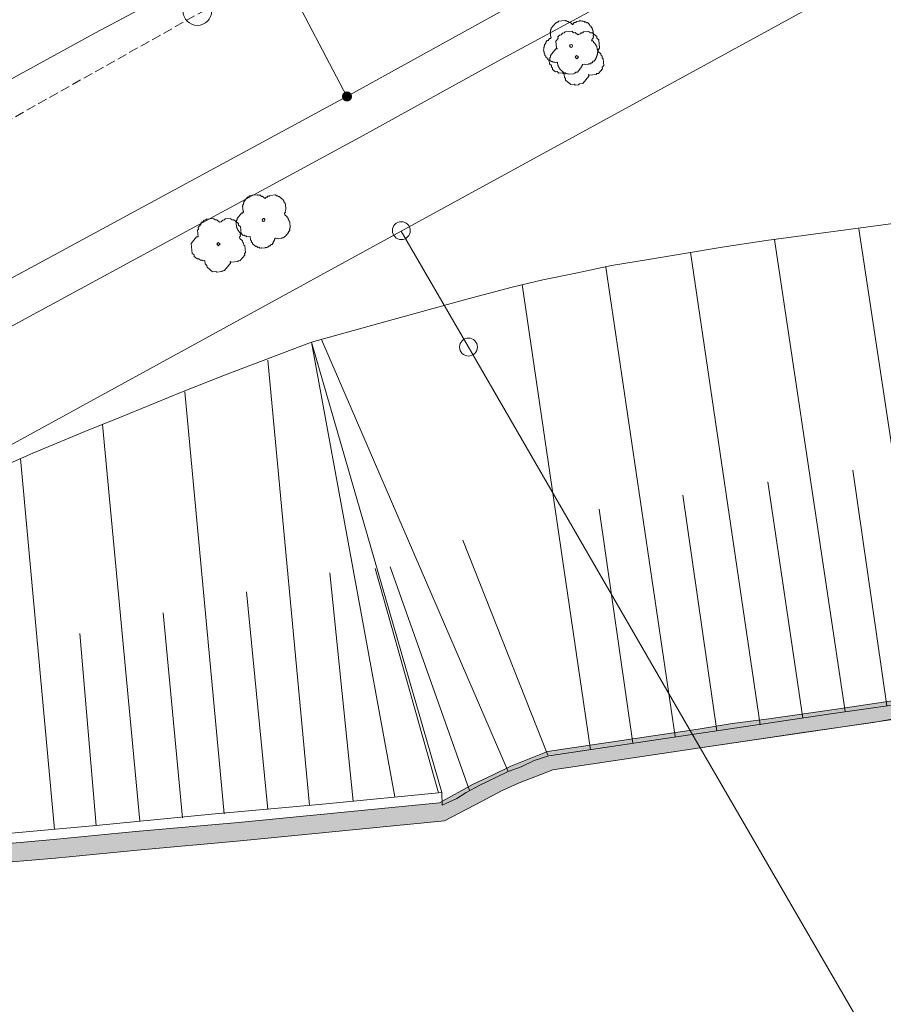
# Model space of a CAD drawing. Header units: metres. Extents: x -740 to 758, y -633 to 854.
# Tile 627 of 656: x 123 to 153, y -243 to -209. Entities that reach past the tile are written whole.
import ezdxf

# ---------------------------------------------------------------- set-up
doc = ezdxf.new("R2010")
doc.units = ezdxf.units.M
doc.header["$MEASUREMENT"] = 0
doc.linetypes.add('333_125', pattern=[0.4576, 0.3328, -0.1248])
for name, color, linetype in [('Gas.LOVION', 7, 'Continuous'), ('Gis.LOVION', 7, 'Continuous'), ('Grundkarte.LOVION', 7, 'Continuous'), ('Wasser.LOVION', 7, 'Continuous')]:
    doc.layers.add(name, color=color, linetype=linetype)

msp = doc.modelspace()

# ---------------------------------------------------------------- hatches: boundary and pattern name
at = {"layer": 'Gas.LOVION', "linetype": 'Continuous', "lineweight": 13}
msp.add_hatch(color=7, dxfattribs=at).paths.add_polyline_path([(134.347, -211.598), (134.36, -211.58), (134.371, -211.561), (134.379, -211.54), (134.384, -211.519), (134.387, -211.497), (134.387, -211.476), (134.384, -211.454), (134.378, -211.433), (134.37, -211.412), (134.36, -211.393), (134.347, -211.375), (134.332, -211.36), (134.315, -211.346), (134.296, -211.334), (134.276, -211.325), (134.256, -211.318), (134.234, -211.314), (134.212, -211.313), (134.19, -211.314), (134.169, -211.318), (134.148, -211.325), (134.128, -211.335), (134.11, -211.346), (134.093, -211.36), (134.078, -211.376), (134.065, -211.394), (134.055, -211.413), (134.047, -211.434), (134.041, -211.455), (134.039, -211.477), (134.039, -211.499), (134.041, -211.52), (134.047, -211.542), (134.055, -211.562), (134.066, -211.581), (134.079, -211.599), (134.094, -211.615), (134.111, -211.629), (134.129, -211.64), (134.149, -211.649), (134.17, -211.656), (134.191, -211.66), (134.213, -211.662), (134.235, -211.66), (134.257, -211.656), (134.277, -211.649), (134.297, -211.64), (134.316, -211.628), (134.333, -211.614)])
at = {"layer": 'Grundkarte.LOVION', "linetype": 'Continuous', "lineweight": 18}
msp.add_hatch(color=254, dxfattribs=at).paths.add_polyline_path([(97.075, -239.854), (99.22, -239.733), (101.723, -239.636), (106.925, -239.334), (109.545, -239.226), (113.479, -238.959), (117.206, -238.684), (121.518, -238.351), (124.009, -238.137), (126.878, -237.856), (130.482, -237.533), (137.626, -236.835), (138.947, -236.144), (139.621, -235.783), (140.216, -235.518), (141.411, -235.046), (146.567, -234.276), (149.015, -233.918), (150.18, -233.745), (152.628, -233.388), (153.82, -233.183), (155.017, -233.036), (156.241, -232.857), (157.433, -232.652), (159.881, -232.295), (161.046, -232.122), (161.945, -231.945), (162.85, -231.827), (163.722, -231.683), (164.627, -231.565), (165.526, -231.388), (166.398, -231.244), (167.297, -231.067), (168.17, -230.923), (169.968, -230.569), (170.835, -230.366), (171.734, -230.19), (171.994, -230.135), (172.281, -230.048), (172.601, -229.987), (172.888, -229.9), (173.18, -229.871), (173.754, -229.697), (174.074, -229.636), (174.361, -229.549), (174.621, -229.494), (175.769, -229.145), (176.03, -229.09), (176.891, -228.829), (177.152, -228.773), (178.3, -228.425), (178.555, -228.311), (179.102, -228.169), (179.644, -227.968), (180.218, -227.794), (180.76, -227.593), (181.334, -227.419), (182.418, -227.017), (182.966, -226.875), (185.134, -226.072), (204.597, -221.391), (204.449, -220.785), (184.954, -225.439), (184.385, -225.672), (183.843, -225.873), (183.296, -226.015), (181.67, -226.617), (181.096, -226.792), (180.012, -227.193), (179.438, -227.368), (178.922, -227.536), (178.061, -227.798), (177.806, -227.911), (177.546, -227.967), (176.685, -228.228), (176.424, -228.283), (176.137, -228.37), (175.882, -228.484), (175.621, -228.539), (174.76, -228.8), (174.468, -228.829), (173.606, -229.091), (173.287, -229.151), (173.027, -229.206), (172.74, -229.294), (172.42, -229.354), (172.16, -229.409), (171.873, -229.496), (171.554, -229.557), (170.687, -229.76), (169.814, -229.905), (168.947, -230.108), (168.048, -230.284), (167.176, -230.429), (166.277, -230.605), (164.532, -230.894), (163.633, -231.071), (162.728, -231.189), (161.856, -231.333), (160.951, -231.451), (159.759, -231.656), (158.535, -231.835), (157.344, -232.04), (156.146, -232.187), (154.954, -232.392), (152.507, -232.75), (151.341, -232.923), (148.894, -233.28), (147.696, -233.427), (146.504, -233.632), (141.231, -234.413), (139.951, -234.923), (139.33, -235.22), (138.624, -235.555), (137.446, -236.202), (130.419, -236.889), (126.816, -237.212), (123.946, -237.493), (121.455, -237.707), (117.175, -238.066), (113.416, -238.315), (109.508, -238.55), (106.894, -238.716), (101.687, -238.96), (99.189, -239.115), (97.038, -239.178)])

# ---------------------------------------------------------------- linework, layer by layer
at = {"layer": 'Gas.LOVION', "color": 5, "linetype": 'Continuous', "lineweight": 18}
for points in [[(166.784, -193.625), (158.626, -198.147), (154.364, -200.352), (134.201, -211.486), (132.021, -207.325), (130.418, -204.526), (130.113, -203.979), (134.148, -201.723), (134.904, -201.294), (139.063, -199.085), (142.828, -197.091), (148.926, -193.864), (150.912, -192.857), (152.182, -192.098), (157.696, -189.091), (162.971, -186.21), (164.375, -185.452), (165.035, -185.107), (169.512, -182.674), (174.224, -180.086), (177.957, -178.065), (180.415, -176.746), (185.326, -174.079), (185.549, -173.939)], [(59.684, -252.229), (65.477, -249.047), (71.19, -245.961), (78.125, -242.076), (78.786, -241.731), (83.696, -238.901), (84.525, -239.071), (87.409, -237.429), (87.68, -236.575), (89.772, -235.602), (94.12, -233.064), (100.4, -229.879), (107.461, -226.07), (111.892, -223.627), (118.777, -219.836), (134.201, -211.486)]]:
    msp.add_lwpolyline(points, dxfattribs=at)
at = {"layer": 'Gis.LOVION', "color": 44, "linetype": 'Continuous', "lineweight": 18}
for points in [[(142.455, -210.354), (142.458, -210.383), (142.432, -210.415), (142.434, -210.444), (142.276, -210.637), (142.217, -210.643), (142.191, -210.675), (142.162, -210.678), (142.148, -210.694), (141.973, -210.711), (141.957, -210.698), (141.927, -210.701), (141.911, -210.687), (141.882, -210.69), (141.85, -210.664), (141.821, -210.667), (141.66, -210.535), (141.657, -210.505), (141.625, -210.479), (141.622, -210.45), (141.606, -210.437), (141.603, -210.407), (141.587, -210.394), (141.579, -210.306), (141.562, -210.293), (141.504, -210.299), (141.488, -210.286), (141.429, -210.291), (141.397, -210.265), (141.368, -210.268), (141.304, -210.215), (141.274, -210.218), (141.242, -210.191), (141.239, -210.162), (141.175, -210.109), (141.172, -210.08), (141.14, -210.054), (141.134, -209.995), (141.118, -209.982), (141.113, -209.923), (141.096, -209.91), (141.091, -209.851), (141.104, -209.835), (141.098, -209.777), (141.111, -209.761), (141.109, -209.732), (141.122, -209.715), (141.119, -209.686), (141.172, -209.622), (141.169, -209.593), (141.222, -209.528), (141.251, -209.525), (141.304, -209.461), (141.333, -209.458), (141.359, -209.426), (141.343, -209.413), (141.326, -209.237), (141.339, -209.221), (141.334, -209.163), (141.36, -209.131), (141.357, -209.101), (141.516, -208.908), (141.545, -208.906), (141.558, -208.89), (141.588, -208.887), (141.614, -208.855), (141.848, -208.832), (141.864, -208.845), (141.893, -208.842), (141.926, -208.868), (141.955, -208.866), (142.003, -208.905), (142.032, -208.902), (142.097, -208.955), (142.083, -208.971), (142.113, -208.968), (142.166, -208.904), (142.195, -208.901), (142.208, -208.885), (142.237, -208.882), (142.251, -208.866), (142.338, -208.858), (142.352, -208.842), (142.41, -208.836), (142.426, -208.849), (142.455, -208.846), (142.472, -208.859), (142.501, -208.857), (142.533, -208.883), (142.562, -208.88), (142.594, -208.906), (142.624, -208.904), (142.704, -208.97), (142.707, -208.999), (142.755, -209.039), (142.758, -209.068), (142.79, -209.094), (142.793, -209.124), (142.809, -209.137), (142.815, -209.195), (142.831, -209.208), (142.842, -209.326), (142.829, -209.342), (142.835, -209.4), (142.822, -209.416), (142.824, -209.446), (142.785, -209.494), (142.788, -209.523), (142.774, -209.539), (142.804, -209.536), (142.836, -209.563), (142.839, -209.592), (142.903, -209.645), (142.906, -209.674), (142.938, -209.7), (142.941, -209.73), (142.957, -209.743), (142.966, -209.831), (142.982, -209.844), (142.99, -209.932), (142.977, -209.948), (142.983, -210.006), (142.969, -210.022), (142.972, -210.052), (142.946, -210.084), (142.949, -210.113), (142.922, -210.145), (142.925, -210.175), (142.859, -210.255), (142.83, -210.258), (142.79, -210.306), (142.761, -210.309), (142.735, -210.341), (142.676, -210.347), (142.663, -210.363), (142.546, -210.374), (142.53, -210.361), (142.471, -210.367)], [(131.686, -216.446), (131.689, -216.475), (131.676, -216.491), (131.679, -216.52), (131.626, -216.585), (131.629, -216.614), (131.589, -216.662), (131.56, -216.665), (131.52, -216.713), (131.491, -216.716), (131.465, -216.748), (131.436, -216.751), (131.422, -216.767), (131.364, -216.773), (131.351, -216.789), (131.233, -216.8), (131.217, -216.787), (131.159, -216.793), (131.127, -216.766), (131.097, -216.769), (131.049, -216.73), (131.02, -216.733), (130.907, -216.64), (130.905, -216.611), (130.872, -216.584), (130.87, -216.555), (130.854, -216.542), (130.851, -216.513), (130.835, -216.499), (130.823, -216.382), (130.706, -216.394), (130.674, -216.367), (130.645, -216.37), (130.612, -216.344), (130.583, -216.347), (130.423, -216.215), (130.42, -216.185), (130.388, -216.159), (130.385, -216.13), (130.369, -216.116), (130.366, -216.087), (130.35, -216.074), (130.332, -215.898), (130.346, -215.882), (130.34, -215.824), (130.366, -215.792), (130.364, -215.762), (130.522, -215.569), (130.551, -215.567), (130.578, -215.534), (130.594, -215.548), (130.591, -215.518), (130.575, -215.505), (130.558, -215.329), (130.571, -215.313), (130.568, -215.284), (130.594, -215.252), (130.592, -215.223), (130.605, -215.207), (130.602, -215.177), (130.734, -215.017), (130.763, -215.014), (130.803, -214.966), (130.891, -214.957), (130.904, -214.941), (131.08, -214.924), (131.096, -214.937), (131.125, -214.934), (131.141, -214.947), (131.17, -214.944), (131.218, -214.984), (131.248, -214.981), (131.344, -215.06), (131.384, -215.012), (131.413, -215.009), (131.439, -214.977), (131.498, -214.972), (131.511, -214.955), (131.716, -214.935), (131.748, -214.962), (131.778, -214.959), (131.81, -214.985), (131.839, -214.983), (131.984, -215.101), (131.986, -215.131), (132.003, -215.144), (132.005, -215.173), (132.038, -215.2), (132.04, -215.229), (132.056, -215.242), (132.076, -215.447), (132.063, -215.463), (132.066, -215.492), (132.053, -215.508), (132.056, -215.538), (132.029, -215.57), (132.035, -215.628), (132.115, -215.694), (132.118, -215.724), (132.15, -215.75), (132.153, -215.779), (132.169, -215.793), (132.172, -215.822), (132.188, -215.835), (132.191, -215.864), (132.207, -215.878), (132.227, -216.082), (132.214, -216.099), (132.217, -216.128), (132.204, -216.144), (132.207, -216.173), (132.167, -216.221), (132.17, -216.251), (132.064, -216.379), (132.035, -216.382), (132.008, -216.414), (131.979, -216.417), (131.966, -216.433), (131.937, -216.436), (131.924, -216.452), (131.806, -216.464), (131.79, -216.45), (131.732, -216.456), (131.716, -216.443)], [(131.318, -215.846), (131.304, -215.862), (131.288, -215.849), (131.275, -215.865), (131.243, -215.839), (131.256, -215.823), (131.24, -215.81), (131.253, -215.793), (131.266, -215.777), (131.28, -215.761), (131.309, -215.758), (131.341, -215.785), (131.328, -215.801), (131.344, -215.814), (131.331, -215.83)]]:
    msp.add_lwpolyline(points, close=True, dxfattribs=at)
msp.add_circle((142.055, -209.719), 0.052, dxfattribs=at)
at = {"layer": 'Grundkarte.LOVION', "color": 8, "linetype": 'Continuous', "lineweight": 18}
for points in [[(196.655, -183.094), (190.903, -186.228), (178.193, -193.175), (136.111, -216.205), (116.052, -227.181), (110.888, -229.991), (103.805, -216.792), (116.875, -209.603), (130.121, -202.397), (136.77, -198.762), (140.638, -196.61), (144.513, -194.517), (145.887, -193.762), (148.466, -192.328), (151.188, -190.85), (152.366, -190.203), (156.24, -188.11), (159.945, -186.092), (164.041, -183.859), (175.743, -177.484), (179.67, -175.327), (183.57, -173.202), (184.186, -172.846)], [(196.655, -183.094), (190.903, -186.228), (178.193, -193.175), (136.111, -216.205), (116.052, -227.181), (110.888, -229.991), (103.805, -216.792), (116.875, -209.603), (130.121, -202.397), (136.77, -198.762), (140.638, -196.61), (144.513, -194.517), (145.887, -193.762), (148.466, -192.328), (151.188, -190.85), (152.366, -190.203), (156.24, -188.11), (159.945, -186.092), (164.041, -183.859), (175.743, -177.484), (179.67, -175.327), (183.57, -173.202), (184.186, -172.846)], [(193.731, -180.691), (190.956, -182.233), (186.296, -184.757), (177.094, -189.795), (172.435, -192.319), (163.233, -197.357), (158.574, -199.881), (153.973, -202.4), (149.34, -204.892), (144.457, -207.557), (139.602, -210.189), (134.778, -212.848), (120.211, -220.745), (115.328, -223.409), (110.473, -226.042), (109.151, -226.733)], [(222.442, -267.881), (218.982, -266.653), (213.2, -264.647), (210.205, -263.639), (209.164, -263.268), (203.166, -264.8), (195.265, -266.814), (191.223, -267.801), (189.575, -268.169), (183.041, -272.384), (178.422, -275.318), (173.834, -278.279), (171.161, -279.959), (166.335, -270.5), (157.869, -253.742), (146.567, -234.276), (138.456, -220.232), (136.111, -216.205), (178.193, -193.175), (194.146, -222.117), (206.855, -215.17), (224.134, -205.678)], [(153.977, -193.681), (151.032, -195.299), (148.055, -196.89), (144.802, -198.686), (131.896, -205.741), (128.643, -207.537), (125.384, -209.274), (118.931, -212.801), (115.679, -214.597), (109.226, -218.124), (107.204, -219.209), (105.606, -220.104), (105.187, -220.352), (103.165, -221.436), (101.175, -222.547), (99.153, -223.631), (97.105, -224.748), (95.115, -225.859), (93.093, -226.943), (91.077, -228.086), (89.055, -229.17), (87.065, -230.281), (85.043, -231.365)], [(97.694, -254.955), (97.262, -242.377), (97.075, -239.854), (99.22, -239.733), (101.723, -239.636), (106.925, -239.334), (109.545, -239.226), (113.479, -238.959), (117.206, -238.684), (121.518, -238.351), (124.009, -238.137), (126.878, -237.856), (130.482, -237.533), (137.626, -236.835), (138.947, -236.144), (139.621, -235.783), (140.216, -235.518), (141.411, -235.046), (146.567, -234.276), (157.869, -253.742)]]:
    msp.add_lwpolyline(points, dxfattribs=at)
at = {"layer": 'Grundkarte.LOVION', "color": 253, "linetype": 'Continuous', "lineweight": 18}
for points in [[(156.241, -232.857), (146.567, -234.276), (138.456, -220.232), (136.111, -216.205), (178.193, -193.175)], [(156.241, -232.857), (146.567, -234.276), (138.456, -220.232), (136.111, -216.205), (178.193, -193.175)], [(116.052, -227.181), (136.111, -216.205), (138.456, -220.232), (146.567, -234.276), (141.411, -235.046), (140.216, -235.518), (139.621, -235.783), (138.947, -236.144), (137.626, -236.835), (130.482, -237.533), (126.878, -237.856), (124.009, -238.137), (121.518, -238.351)], [(116.052, -227.181), (136.111, -216.205), (138.456, -220.232), (146.567, -234.276), (141.411, -235.046), (140.216, -235.518), (139.621, -235.783), (138.947, -236.144), (137.626, -236.835), (130.482, -237.533), (126.878, -237.856), (124.009, -238.137), (121.518, -238.351)]]:
    msp.add_lwpolyline(points, dxfattribs=at)
at = {"layer": 'Grundkarte.LOVION', "color": 9, "linetype": 'Continuous', "lineweight": 18}
for points in [[(142.668, -210.717), (142.674, -210.776), (142.462, -211.033), (142.345, -211.044), (142.319, -211.076), (142.202, -211.088), (142.17, -211.061), (142.052, -211.073), (141.86, -210.914), (141.854, -210.856), (141.822, -210.829), (141.81, -210.712), (141.746, -210.659), (141.629, -210.671), (141.565, -210.618), (141.506, -210.624), (141.41, -210.544), (141.404, -210.486), (141.372, -210.459), (141.366, -210.401), (141.302, -210.348), (141.29, -210.231), (141.317, -210.199), (141.311, -210.14), (141.338, -210.108), (141.332, -210.05), (141.517, -209.825), (141.575, -209.819), (141.543, -209.792), (141.52, -209.558), (141.599, -209.462), (141.594, -209.403), (141.647, -209.339), (141.705, -209.333), (141.758, -209.269), (141.816, -209.263), (141.843, -209.231), (142.077, -209.208), (142.141, -209.261), (142.2, -209.255), (142.296, -209.335), (142.323, -209.302), (142.381, -209.297), (142.408, -209.265), (142.466, -209.259), (142.493, -209.227), (142.668, -209.21), (142.733, -209.262), (142.791, -209.257), (142.952, -209.389), (142.958, -209.447), (143.022, -209.5), (143.05, -209.793), (142.998, -209.857), (143.003, -209.916), (143.1, -209.995), (143.106, -210.054), (143.138, -210.08), (143.143, -210.138), (143.176, -210.165), (143.198, -210.399), (143.146, -210.463), (143.151, -210.522), (143.019, -210.683), (142.961, -210.688), (142.934, -210.72), (142.7, -210.743)], [(142.286, -210.134), (142.259, -210.166), (142.195, -210.113), (142.222, -210.081), (142.248, -210.049), (142.312, -210.102)], [(130.126, -217.263), (130.132, -217.322), (129.92, -217.579), (129.862, -217.585), (129.835, -217.617), (129.66, -217.634), (129.628, -217.608), (129.511, -217.619), (129.318, -217.461), (129.312, -217.402), (129.248, -217.349), (129.236, -217.232), (129.178, -217.238), (129.146, -217.211), (129.087, -217.217), (129.023, -217.164), (128.964, -217.17), (128.868, -217.091), (128.862, -217.032), (128.798, -216.979), (128.763, -216.628), (128.948, -216.403), (129.007, -216.397), (128.984, -216.163), (129.01, -216.131), (129.005, -216.072), (129.11, -215.944), (129.105, -215.885), (129.163, -215.88), (129.216, -215.815), (129.275, -215.81), (129.301, -215.777), (129.535, -215.755), (129.599, -215.807), (129.658, -215.802), (129.754, -215.881), (129.813, -215.875), (129.866, -215.811), (129.924, -215.805), (129.951, -215.773), (130.126, -215.756), (130.191, -215.809), (130.249, -215.803), (130.41, -215.935), (130.416, -215.994), (130.48, -216.046), (130.503, -216.281), (130.476, -216.313), (130.482, -216.371), (130.456, -216.403), (130.461, -216.462), (130.558, -216.541), (130.564, -216.6), (130.596, -216.626), (130.601, -216.685), (130.634, -216.711), (130.657, -216.945), (130.63, -216.978), (130.636, -217.036), (130.477, -217.229), (130.419, -217.235), (130.392, -217.267), (130.158, -217.29)], [(129.744, -216.68), (129.717, -216.712), (129.653, -216.659), (129.68, -216.627), (129.706, -216.595), (129.77, -216.648)]]:
    msp.add_lwpolyline(points, close=True, dxfattribs=at)
at = {"layer": 'Grundkarte.LOVION', "color": 7, "linetype": 'Continuous', "lineweight": 13}
for points in [[(137.528, -235.84), (132.974, -220.088), (135.276, -219.449), (138.412, -218.581), (139.997, -218.16), (141.066, -217.908), (142.225, -217.676), (143.47, -217.407), (144.837, -217.185), (146.029, -216.979), (147.338, -216.763), (148.881, -216.523), (154.628, -215.754)], [(154.62, -232.602), (152.122, -216.118)], [(151.646, -233.011), (149.174, -216.495)], [(148.677, -233.479), (146.231, -216.93)], [(145.702, -233.888), (143.268, -217.456)], [(142.733, -234.355), (140.342, -218.067)], [(132.974, -220.088), (129.924, -221.244), (128.415, -221.834), (126.142, -222.766), (125.175, -223.156), (123.215, -223.968), (120.353, -225.224)], [(135.889, -236), (132.974, -220.088)], [(139.851, -235.11), (133.319, -219.995)], [(132.903, -236.292), (131.438, -220.711)], [(129.917, -236.584), (128.532, -221.823)], [(126.957, -236.844), (125.659, -222.961)], [(123.971, -237.136), (122.79, -224.158)], [(153.104, -232.809), (151.913, -224.561)], [(150.161, -233.245), (148.938, -224.971)], [(147.16, -233.686), (145.969, -225.438)], [(144.217, -234.122), (143.032, -225.932)], [(141.243, -234.531), (138.262, -227.019)], [(137.411, -235.851), (135.195, -227.999)], [(138.497, -235.774), (135.722, -227.947)], [(134.425, -236.143), (133.614, -228.153)], [(131.439, -236.435), (130.695, -228.823)], [(128.453, -236.727), (127.781, -229.551)], [(125.434, -236.992), (124.867, -230.28)], [(121.455, -237.707), (123.946, -237.493), (126.816, -237.212), (130.419, -236.889), (137.446, -236.202), (138.624, -235.555), (139.33, -235.22), (139.951, -234.923), (141.231, -234.413), (146.504, -233.632), (147.696, -233.427), (148.894, -233.28), (151.341, -232.923), (152.507, -232.75), (154.954, -232.392)], [(121.421, -237.355), (125.434, -236.992), (129.475, -236.597), (133.488, -236.235), (137.528, -235.84), (137.542, -236.282), (138.052, -236.054), (138.386, -235.844), (138.864, -235.591), (139.4, -235.331), (139.851, -235.11), (140.308, -234.947), (140.759, -234.726), (141.275, -234.557), (151.151, -233.089), (154.445, -232.619)], [(153.82, -233.183), (152.628, -233.388), (150.18, -233.745), (149.015, -233.918), (146.567, -234.276), (141.411, -235.046), (140.216, -235.518), (139.621, -235.783), (138.947, -236.144), (137.626, -236.835), (130.482, -237.533), (126.878, -237.856), (124.009, -238.137), (121.518, -238.351)]]:
    msp.add_lwpolyline(points, dxfattribs=at)
at = {"layer": 'Grundkarte.LOVION', "color": 8, "linetype": 'Continuous', "lineweight": 18}
msp.add_lwpolyline([(38.775, -273.248), (32.62, -272.874), (40.055, -268.807), (92.739, -239.953), (96.974, -237.617), (110.888, -229.991), (116.052, -227.181), (136.111, -216.205), (138.456, -220.232), (146.567, -234.276), (157.869, -253.742), (166.335, -270.5), (171.161, -279.959), (164.013, -283.022), (156.185, -286.389), (149.891, -289.132), (145.122, -291.135), (140.273, -293.235), (138.058, -294.161), (134.961, -293.015), (88.922, -276.177)], close=True, dxfattribs=at)
at = {"layer": 'Grundkarte.LOVION', "color": 9, "linetype": 'Continuous', "lineweight": 18}
for centre in [(136.114, -216.183), (138.464, -220.257)]:
    msp.add_circle(centre, 0.313, dxfattribs=at)
at = {"layer": 'Wasser.LOVION', "color": 150, "linetype": '333_125', "lineweight": 18}
msp.add_lwpolyline([(86.064, -232.285), (91.564, -229.294), (97.691, -225.902), (98.132, -225.726), (109.443, -219.596), (129.012, -208.594), (135.709, -204.836), (139.095, -203.042), (144.434, -200.214), (145.782, -199.492), (150.326, -196.845), (156.105, -193.975)], dxfattribs=at)
at = {"layer": 'Wasser.LOVION', "color": 7, "linetype": 'Continuous', "lineweight": 13}
msp.add_circle((128.975, -208.499), 0.501, dxfattribs=at)

doc.saveas('drawing.dxf')
